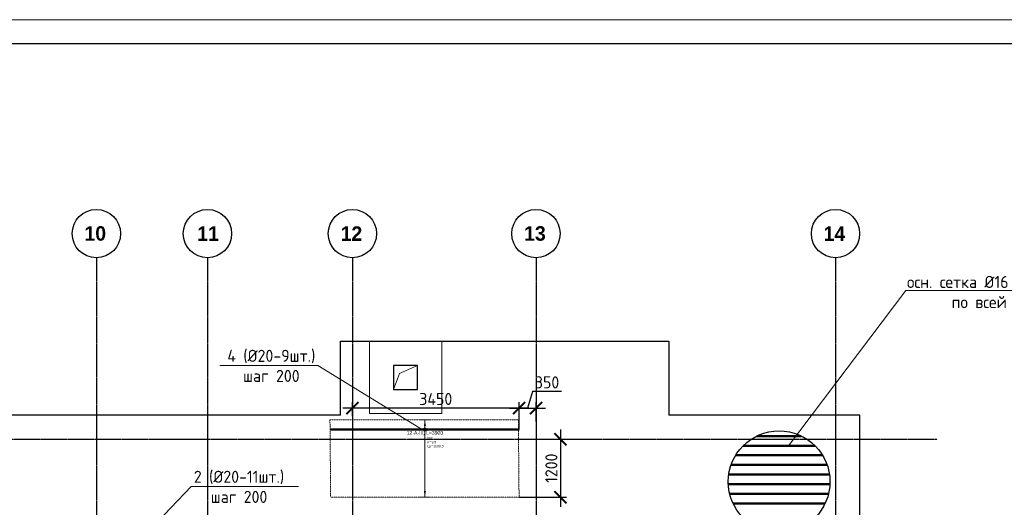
# Model space of a CAD drawing. Header units: millimetres. Extents: x -93479 to 1057970, y -66333 to 172656.
# Tile 327 of 473: x 575681 to 596062, y 50393 to 60490. Entities that reach past the tile are written whole.
import ezdxf
from ezdxf import colors
from ezdxf.entities.mleader import LeaderData, LeaderLine
from ezdxf.enums import TextEntityAlignment as Align
from ezdxf.math import Vec2, Vec3

# ---------------------------------------------------------------- set-up
doc = ezdxf.new("R2010")
doc.units = ezdxf.units.MM
doc.set_wipeout_variables(frame=1)
for name, pattern in [('01 Штриховая _4 мм_', [6, 3.5, -2.5]), ('______5', [1100, 800, -100, 100, -100]), ('GOST2.303 4', [7, 5, -2, 0]), ('HIDDEN2', [4.7625, 3.175, -1.5875]), ('осевая', [50.8, 31.75, -6.35, 6.35, -6.35])]:
    doc.linetypes.add(name, pattern=pattern)
for name, color, linetype, lineweight in [('0 Фундамент', 5, 'Continuous', 30), ('АрмСтер', 2, 'Continuous', 50), ('контур распр. стерхней', 2, 'GOST2.303 4', 20), ('Оси', 40, '______5', 18), ('подоснова', 151, 'Continuous', 5), ('РАЗМЕРЫ', 7, 'Continuous', 9), ('ТОНКИЕ', 7, 'Continuous', 9), ('Узлы', 7, 'Continuous', 0)]:
    doc.layers.add(name, color=color, linetype=linetype, lineweight=lineweight)
doc.layers.add('АрмСтер_атрибуты', color=2, linetype='Continuous', lineweight=0, plot=False)
doc.layers.add('ТОЛСТЫЕ_ОСНОВНЫЕ', color=6, linetype='Continuous')
doc.styles.add('GOST-2.304_Type-B', font='GOST_Common.ttf')
doc.styles.add('MtXpl_Century Gothic', font='GOTHICB.TTF', dxfattribs={"height": 0.2})
doc.styles.get("Standard").update_dxf_attribs({"font": 'arial.ttf'})
doc.styles.add('Аннотативный', font='arial.ttf')
doc.dimstyles.new('СПДС', dxfattribs={"dimscale": 100, "dimtxt": 2.5, "dimasz": 2.5, "dimexe": 1.25, "dimexo": 0, "dimtad": 1, "dimdec": 0, "dimtxsty": 'GOST-2.304_Type-B', "dimblk": 'ARCHTICK', "dimcen": 2.5, "dimdle": 2, "dimadec": 0, "dimazin": 2, "dimtfac": 0.75, "dimtdec": 0, "dimtmove": 1, "dimatfit": 3, "dimfxl": 1, "dimtolj": 1, "dimarcsym": 1})

# ---------------------------------------------------------------- blocks, each defined once
blk = doc.blocks.new('оси')
at = {"color": 7, "linetype": 'ByBlock', "lineweight": -2}
for centre in [(36213, 651.4), (38513, 651.4), (41513, 651.4), (45313, 651.4), (51513, 651.4)]:
    blk.add_circle(centre, 500, dxfattribs=at)
at = {"layer": 'Оси', "color": 7, "linetype": 'осевая', "lineweight": 25, "transparency": 33554687}
for p, q in [((36213.5, 151.4), (36213.5, -36280.2)), ((38513.5, 151.4), (38513.5, -36280.2)), ((41513.5, 151.4), (41513.5, -36280.2)), ((45313.5, 151.4), (45313.5, -36280.2)), ((51513.5, 151.4), (51513.5, -36280.2)), ((-11815.1, -3606.9), (53620.6, -3606.9))]:
    blk.add_line(p, q, dxfattribs=at)
at = {"layer": 'Оси', "color": 7, "lineweight": 25, "transparency": 33554687, "style": 'MtXpl_Century Gothic'}
for s, p in [('10', (35967.2, 505.2)), ('11', (38301.3, 501.4)), ('12', (41269.9, 501.4)), ('13', (45068.5, 505.2)), ('14', (51267.2, 501.4))]:
    blk.add_text(s, height=300, dxfattribs=at).set_placement(p)
blk = doc.blocks.new('*U538')
at = {"layer": 'РАЗМЕРЫ'}
for p, q in [((112, 200), (-112, 200)), ((112, -1400), (-112, -1400))]:
    blk.add_line(p, q, dxfattribs=at)
at = {"layer": 'РАЗМЕРЫ', "ltscale": 15}
blk.add_line((0, -1400), (0, 200), dxfattribs=at)
at = {"layer": 'РАЗМЕРЫ'}
for points in [[(0, 200), (21, 75), (-21, 75)], [(0, -1400), (21, -1275), (-21, -1275)]]:
    blk.add_solid(points, dxfattribs=at)
at = {"layer": 'АрмСтер_атрибуты', "color": 215, "ltscale": 15, "style": 'Аннотативный'}
for s, p in [('шаг', (51, -194)), ('Lр=', (50, -368)), ('n=', (51, -285))]:
    blk.add_text(s, height=50, dxfattribs=at).set_placement(p)
at = {"layer": 'АрмСтер_атрибуты', "color": 215, "style": 'Аннотативный'}
for tag, p, flags in [('ШАГ', (191, -194), 10), ('КОЛ', (138, -285), 8), ('ШИРИНА', (173, -368), 8)]:
    blk.add_attdef(tag, p, '', height=50, dxfattribs=dict(at, flags=flags))
at = {"layer": 'АрмСтер_атрибуты', "flags": 9}
for tag, p in [('МАССА', (-1521, -1010)), ('ОБОЗНАЧЕНИЕ', (-1521, -1124))]:
    blk.add_attdef(tag, p, '', height=75, dxfattribs=at)
at = {"linetype": 'Continuous', "lineweight": 0}
blk.add_wipeout([(35, 0), (28, 21), (11, 33), (-11, 33), (-28, 21), (-35, 0), (-28, -21), (-11, -33), (11, -33), (28, -21)], dxfattribs=at)
at = {"color": 0, "linetype": 'ByBlock', "lineweight": -2, "ltscale": 100}
blk.add_line((-1950, 0), (1950, 0), dxfattribs=at)
at = {"layer": 'РАЗМЕРЫ'}
blk.add_circle((0, 0), 35, dxfattribs=at)
at = {"layer": 'АрмСтер_атрибуты', "style": 'Аннотативный', "flags": 8}
blk.add_attdef('ПОЗ', (110, 30), '', height=75, dxfattribs=at)
blk.add_attdef('НАИМЕНОВАНИЕ', text='', height=75, dxfattribs=at).set_placement((0, -29), align=Align.TOP_CENTER)
blk = doc.blocks.new('_None')
blk = doc.blocks.new('_ArchTick')
at = {"color": 0, "linetype": 'ByBlock', "const_width": 0.15}
blk.add_lwpolyline([(-0.5, -0.5), (0.5, 0.5)], dxfattribs=at)
blk = doc.blocks.new('*D587')
at = {"layer": 'DEFPOINTS', "color": 0, "ltscale": 100, "transparency": 16777216}
for p in [(586368, 52448), (586018, 52002), (586368, 52169)]:
    blk.add_point(p, dxfattribs=at)
at = {"layer": 'РАЗМЕРЫ', "color": 0, "lineweight": -2, "transparency": 16777216}
for p, q in [((586296, 52792), (586193, 52448)), ((586897, 52792), (586296, 52792)), ((585818, 52448), (586568, 52448)), ((586018, 52002), (586018, 52573)), ((586368, 52169), (586368, 52573))]:
    blk.add_line(p, q, dxfattribs=at)
at = {"layer": 'РАЗМЕРЫ', "color": 0, "lineweight": -2, "ltscale": 100, "transparency": 16777216, "xscale": 250, "yscale": 250, "zscale": 250, "rotation": 180}
blk.add_blockref('_ArchTick', (586018, 52448), dxfattribs=at)
at = {"layer": 'РАЗМЕРЫ', "color": 0, "lineweight": -2, "ltscale": 100, "transparency": 16777216, "xscale": 250, "yscale": 250, "zscale": 250}
blk.add_blockref('_ArchTick', (586368, 52448), dxfattribs=at)
at = {"layer": 'РАЗМЕРЫ', "color": 0, "ltscale": 100, "transparency": 16777216, "insert": (586597, 52980), "char_height": 250, "attachment_point": 5, "style": 'GOST-2.304_Type-B'}
blk.add_mtext('\\A1;350', dxfattribs=at)
blk = doc.blocks.new('*D588')
at = {"layer": 'DEFPOINTS', "color": 0, "ltscale": 100, "transparency": 16777216}
for p in [(582568, 52448), (582568, 52278), (586018, 52002)]:
    blk.add_point(p, dxfattribs=at)
at = {"layer": 'РАЗМЕРЫ', "color": 0, "lineweight": -2, "transparency": 16777216}
for p, q in [((586218, 52448), (582368, 52448)), ((582568, 52278), (582568, 52573)), ((586018, 52002), (586018, 52573))]:
    blk.add_line(p, q, dxfattribs=at)
at = {"layer": 'РАЗМЕРЫ', "color": 0, "lineweight": -2, "ltscale": 100, "transparency": 16777216, "xscale": 250, "yscale": 250, "zscale": 250, "rotation": 180}
blk.add_blockref('_ArchTick', (582568, 52448), dxfattribs=at)
at = {"layer": 'РАЗМЕРЫ', "color": 0, "lineweight": -2, "ltscale": 100, "transparency": 16777216, "xscale": 250, "yscale": 250, "zscale": 250}
blk.add_blockref('_ArchTick', (586018, 52448), dxfattribs=at)
at = {"layer": 'РАЗМЕРЫ', "color": 0, "ltscale": 100, "transparency": 16777216, "insert": (584293, 52636), "char_height": 250, "attachment_point": 5, "style": 'GOST-2.304_Type-B'}
blk.add_mtext('\\A1;3450', dxfattribs=at)
blk = doc.blocks.new('*D589')
at = {"layer": 'DEFPOINTS', "color": 0, "ltscale": 100, "transparency": 16777216}
for p in [(586135, 51802), (586018, 50602), (586873, 50602)]:
    blk.add_point(p, dxfattribs=at)
at = {"layer": 'РАЗМЕРЫ', "color": 0, "lineweight": -2, "transparency": 16777216}
for p, q in [((586873, 52002), (586873, 50402)), ((586135, 51802), (586998, 51802)), ((586018, 50602), (586998, 50602))]:
    blk.add_line(p, q, dxfattribs=at)
at = {"layer": 'РАЗМЕРЫ', "color": 0, "lineweight": -2, "ltscale": 100, "transparency": 16777216, "xscale": 250, "yscale": 250, "zscale": 250}
for p, rotation in [((586873, 51802), 90), ((586873, 50602), 270)]:
    blk.add_blockref('_ArchTick', p, dxfattribs=dict(at, rotation=rotation))
at = {"layer": 'РАЗМЕРЫ', "color": 0, "ltscale": 100, "transparency": 16777216, "insert": (586686, 51202), "char_height": 250, "attachment_point": 5, "rotation": 90, "style": 'GOST-2.304_Type-B'}
blk.add_mtext('\\A1;1200', dxfattribs=at)
blk = doc.blocks.new('*U1949')
at = {"layer": 'ТОЛСТЫЕ_ОСНОВНЫЕ', "color": 7}
blk.add_lwpolyline([(20, 5), (836, 5), (836, 589), (20, 589)], close=True, dxfattribs=at)
at = {"layer": 'ТОНКИЕ', "color": 7}
blk.add_lwpolyline([(0, 0), (841, 0), (841, 594), (0, 594)], close=True, dxfattribs=at)
blk = doc.blocks.new('блок')
at = {"layer": '0 Фундамент', "color": 7, "linetype": 'HIDDEN2', "lineweight": 0}
for p, q in [((683568, 115824), (683568, 117324)), ((683568, 117324), (685068, 117324)), ((685068, 115824), (685068, 117324)), ((683568, 115824), (685068, 115824))]:
    blk.add_line(p, q, dxfattribs=at)
at = {"layer": '0 Фундамент', "color": 7, "ltscale": 100}
for p, q in [((684568, 116824), (684068, 116824)), ((684068, 116824), (684068, 116324)), ((684568, 116324), (684568, 116824)), ((684068, 116324), (684568, 116324))]:
    blk.add_line(p, q, dxfattribs=at)
at = {"layer": '0 Фундамент', "color": 7, "lineweight": 20}
blk.add_lwpolyline([(684068, 116324), (684193, 116655), (684568, 116824)], dxfattribs=at)

msp = doc.modelspace()

# ---------------------------------------------------------------- linework, layer by layer
at = {"color": 7, "lineweight": 50, "ltscale": 100}
for p, q in [((590940.7, 51869.2), (591859.8, 51869.2)), ((590658.7, 51669.2), (592141.8, 51669.2)), ((590501.1, 51469.2), (592299.5, 51469.2)), ((590406.7, 51269.2), (592393.9, 51269.2)), ((590358.2, 51069.2), (592442.4, 51069.2)), ((590349.3, 50869.2), (592451.3, 50869.2)), ((590378.8, 50669.2), (592421.7, 50669.2)), ((590450.5, 50469.2), (592350.1, 50469.2))]:
    msp.add_line(p, q, dxfattribs=at)
at = {"color": 7, "ltscale": 100}
msp.add_circle((591400.3, 50922.4), 1052.4, dxfattribs=at)
at = {"layer": '0 Фундамент', "color": 7, "elevation": -3100}
msp.add_lwpolyline([(582318.3, 52302.1), (582318.3, 53832.1), (589118.3, 53832.1), (589118.3, 52302.1)], dxfattribs=at)
at = {"layer": '0 Фундамент', "color": 7}
for points in [[(546548.5, 34902.1), (593068.3, 34902.1), (593068.3, 52302.1), (589118.3, 52302.1)], [(582318.3, 52302.1), (552398.3, 52302.1)]]:
    msp.add_lwpolyline(points, dxfattribs=at)
at = {"layer": 'контур распр. стерхней', "color": 7, "linetype": '01 Штриховая _4 мм_'}
msp.add_lwpolyline([(586017.4, 50602.2), (582117.4, 50602.2), (582103.3, 52202.2), (586003.3, 52202.2)], close=True, dxfattribs=at)

# ---------------------------------------------------------------- block references
at = {"color": 7}
msp.add_blockref('оси', (541054.6, 55409), dxfattribs=at)

# ---------------------------------------------------------------- texts
at = {"layer": 'Узлы', "color": 7, "linetype": 'Continuous', "lineweight": 0, "style": 'GOST-2.304_Type-B'}
msp.add_text('Фундаментная плита ФП1 (нижнее армирование по Х)', height=500, dxfattribs=at).set_placement((558291.4, 58027))

# ---------------------------------------------------------------- leaders
at = {"layer": 'подоснова', "color": 7, "ltscale": 0.3}
ml = msp.add_multileader_mtext('Standard', dxfattribs=at)
ml.set_content('осн. сетка %%C16 А500С шаг 200\\Pпо всей площади', color=7, style='GOST-2.304_Type-B')
ml.set_leader_properties(color=7, linetype='ByLayer', lineweight=15)
ml.set_arrow_properties(name='NONE')
ml.build(insert=Vec2(0, 0))
ml.multileader.update_dxf_attribs({"text_left_attachment_type": 6, "text_right_attachment_type": 6, "dogleg_length": 0.1, "arrow_head_size": 18})
ctx = ml.context
ctx.base_point, ctx.char_height, ctx.arrow_head_size, ctx.landing_gap_size, ctx.plane_origin = Vec3(594027.3, 54884.2), 250, 18, 20, Vec3(589473.4, 56301.3)
ctx.left_attachment, ctx.right_attachment, ctx.text_align_type = 6, 6, 1
notes = []
notes.append((ctx, [(0, (1, 1, 0), (594025.3, 54883.9), (1, 0), 0.1, [(0, [(591596.5, 51669.2)], 0, [])])]))
ctx.mtext.insert, ctx.mtext.alignment, ctx.mtext.flow_direction = Vec3(596273.9, 55184.2), 2, 5
ml = msp.add_multileader_mtext('Standard', dxfattribs=at)
ml.set_content('2 (%%C20-11шт.)\\Pшаг 200', color=7, style='GOST-2.304_Type-B')
ml.set_leader_properties(color=7, linetype='ByLayer', lineweight=15)
ml.set_arrow_properties(name='NONE')
ml.build(insert=Vec2(0, 0))
ml.multileader.update_dxf_attribs({"text_left_attachment_type": 6, "text_right_attachment_type": 6, "dogleg_length": 0.1, "arrow_head_size": 18})
ctx = ml.context
ctx.base_point, ctx.char_height, ctx.arrow_head_size, ctx.landing_gap_size, ctx.plane_origin = Vec3(579232.9, 50850.1), 250, 18, 20, Vec3(569214.1, 48847.6)
ctx.left_attachment, ctx.right_attachment, ctx.text_align_type = 6, 6, 1
notes.append((ctx, [(0, (1, 1, 0), (579231.9, 50825.1), (1, 0), 0.1, [(0, [(577230.3, 48730.3)], 0, [])])]))
ctx.mtext.insert, ctx.mtext.alignment, ctx.mtext.flow_direction = Vec3(580220.7, 51150.1), 2, 5
for ctx, leaders in notes:
    for number, flags, end, landing, length, lines in leaders:
        leader = LeaderData()
        leader.index, (leader.has_last_leader_line, leader.has_dogleg_vector, leader.attachment_direction) = number, flags
        leader.last_leader_point, leader.dogleg_vector, leader.dogleg_length = Vec3(end), Vec3(landing), length
        for number, points, colour, breaks in lines:
            line = LeaderLine()
            line.index, line.vertices, line.color, line.breaks = number, Vec3.list(points), colors.encode_raw_color(colour), breaks
            leader.lines.append(line)
        ctx.leaders.append(leader)

# ---------------------------------------------------------------- next in the draw order: block references
at = {"layer": 'АрмСтер', "color": 7, "ltscale": 15}
ref = msp.add_blockref('*U538', (584068.4, 52002.2), dxfattribs=at)
ref.add_attrib('НАИМЕНОВАНИЕ', '12-A-III, L=3900', dxfattribs={"layer": 'АрмСтер_атрибуты', "height": 75, "style": 'Аннотативный', "flags": 8}).set_placement((584068.4, 51972.9), align=Align.TOP_CENTER)
ref.add_attrib('КОЛ', '9.0', (584206.4, 51717.1), dxfattribs={"layer": 'АрмСтер_атрибуты', "color": 215, "height": 50, "style": 'Аннотативный', "flags": 8})
ref.add_attrib('ШИРИНА', '1600.0', (584241.3, 51634.4), dxfattribs={"layer": 'АрмСтер_атрибуты', "color": 215, "height": 50, "style": 'Аннотативный', "flags": 8})

# ---------------------------------------------------------------- next in the draw order: block references
at = {"xscale": 100, "yscale": 100, "zscale": 100}
msp.add_blockref('*U1949', (524782.6, 1090.3), dxfattribs=at)
at = {"layer": 'РАЗМЕРЫ', "color": 7}
msp.add_blockref('блок', (-100649.5, -63492), dxfattribs=at)

# ---------------------------------------------------------------- next in the draw order: dimensions: what is measured, and where the dimension line sits
for base, p2, picture, middle in [((586368.1, 52448.2), (586368.1, 52169.1), '*D587', (586358.9, 52979.7)), ((582568.1, 52448.2), (582568.1, 52277.6), '*D588', (584293.3, 52635.8))]:
    dim = msp.add_linear_dim(base=base, p1=(586018.4, 52002.2), p2=p2, dimstyle='СПДС', dxfattribs=at)
    dim.commit()
    dim.dimension.update_dxf_attribs({"geometry": picture, "text_midpoint": middle})
dim = msp.add_linear_dim(base=(586873.4, 50602.2), p1=(586135, 51802.1), p2=(586018.4, 50602.2), angle=90, dimstyle='СПДС', dxfattribs=at)
dim.commit()
dim.dimension.update_dxf_attribs({"geometry": '*D589', "text_midpoint": (586685.8, 51202.2)})

# ---------------------------------------------------------------- next in the draw order: leaders
at = {"layer": 'подоснова', "color": 7, "ltscale": 0.3}
ml = msp.add_multileader_mtext('Standard', dxfattribs=at)
ml.set_content('4 (%%C20-9шт.)\\Pшаг 200', color=7, style='GOST-2.304_Type-B')
ml.set_leader_properties(color=7, linetype='ByLayer', lineweight=15)
ml.set_arrow_properties(name='NONE')
ml.build(insert=Vec2(0, 0))
ml.multileader.update_dxf_attribs({"text_left_attachment_type": 6, "text_right_attachment_type": 6, "dogleg_length": 0.1, "arrow_head_size": 18})
ctx = ml.context
ctx.base_point, ctx.char_height, ctx.arrow_head_size, ctx.landing_gap_size, ctx.plane_origin = Vec3(579926.8, 53354.9), 250, 18, 20, Vec3(575372.8, 54772)
ctx.left_attachment, ctx.right_attachment, ctx.text_align_type = 6, 6, 1
notes = []
notes.append((ctx, [(0, (1, 1, 0), (581853.4, 53329.8), (-1, 0), 0.1, [(0, [(584031.4, 51988.2)], 0, [])])]))
ctx.mtext.insert, ctx.mtext.alignment, ctx.mtext.flow_direction = Vec3(580889.6, 53654.9), 2, 5
for ctx, leaders in notes:
    for number, flags, end, landing, length, lines in leaders:
        leader = LeaderData()
        leader.index, (leader.has_last_leader_line, leader.has_dogleg_vector, leader.attachment_direction) = number, flags
        leader.last_leader_point, leader.dogleg_vector, leader.dogleg_length = Vec3(end), Vec3(landing), length
        for number, points, colour, breaks in lines:
            line = LeaderLine()
            line.index, line.vertices, line.color, line.breaks = number, Vec3.list(points), colors.encode_raw_color(colour), breaks
            leader.lines.append(line)
        ctx.leaders.append(leader)

doc.saveas('drawing.dxf')
